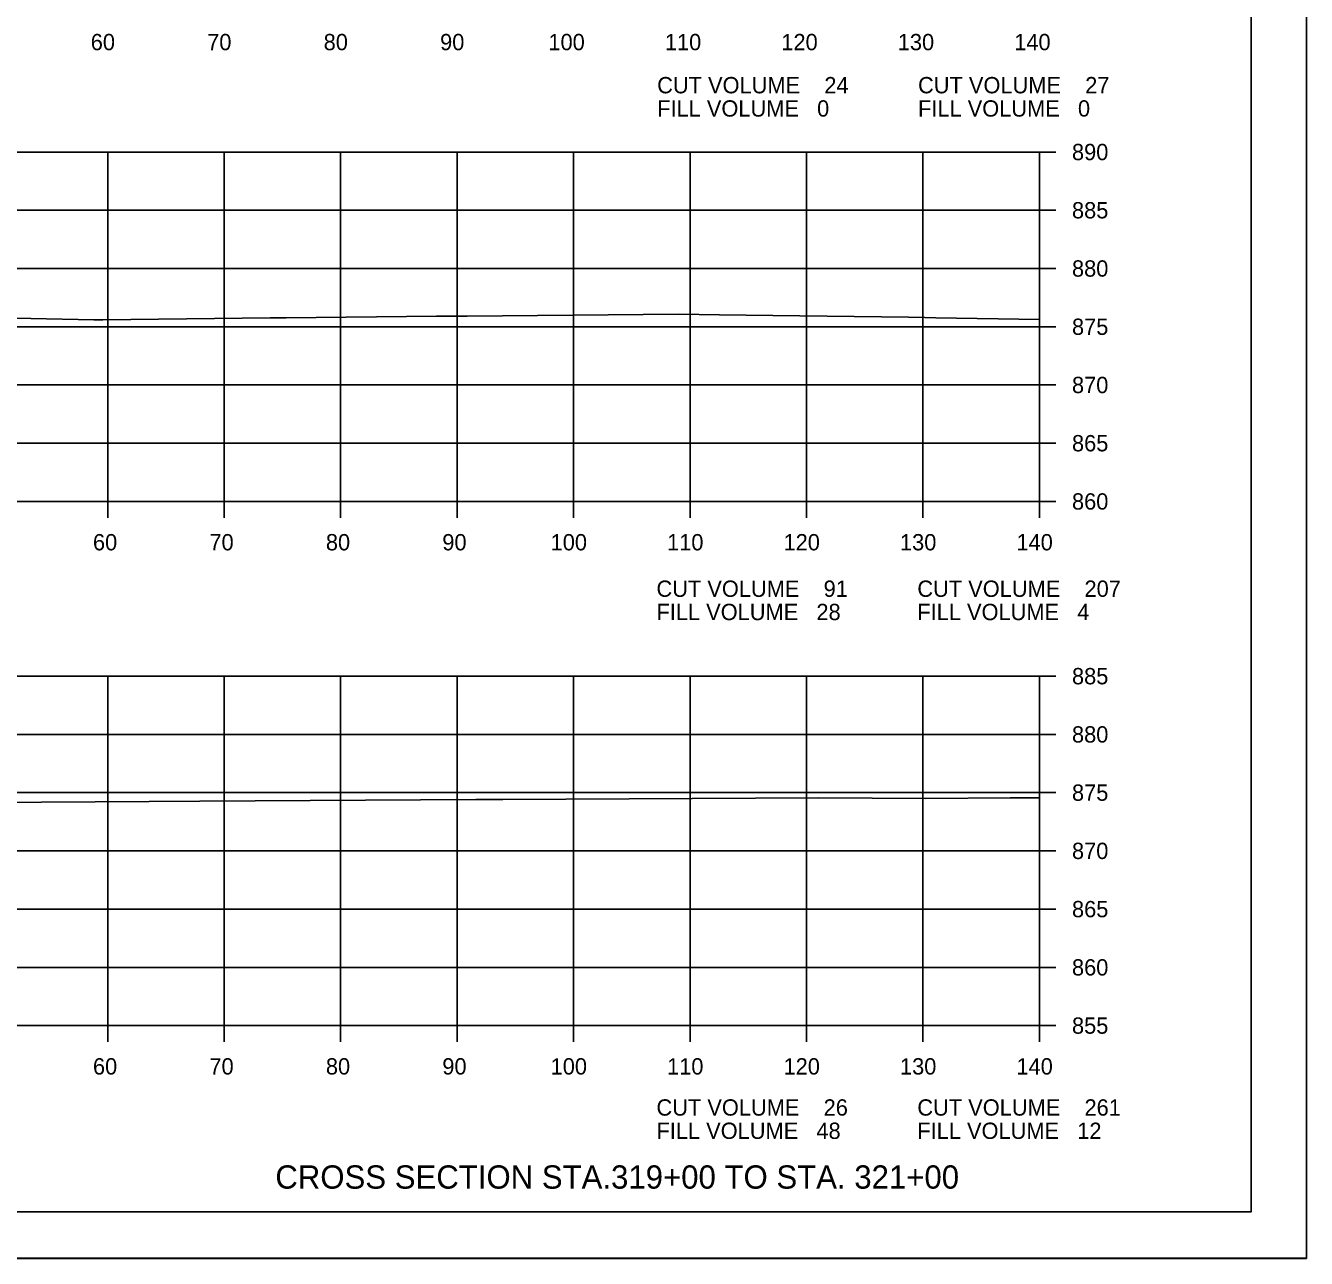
# Model space of a CAD drawing. Extents: x 1486524 to 1499135, y 326561 to 337924.
# Drawn here: x 1489035.8 to 1489145.8, y 336192.7 to 336298.6 of the extents above; entities that cross this region are included whole.
import ezdxf

# ---------------------------------------------------------------- set-up
doc = ezdxf.new("R2010")
doc.units = 0
for name, color, linetype in [('E_Const Align', 7, 'Continuous'), ('E_Const Align Station', 7, 'Continuous'), ('E_Ownership Information', 7, 'Continuous'), ('E_Property Line', 7, 'Continuous'), ('E_Proposed ROW Fig Annot', 7, 'Continuous'), ('E_Quarter Calls', 7, 'Continuous'), ('E_Tract Number', 7, 'Continuous')]:
    doc.layers.add(name, color=color, linetype=linetype)

msp = doc.modelspace()

# ---------------------------------------------------------------- linework, layer by layer
at = {"layer": 'E_Const Align'}
for p, q in [((1489122.89, 336257.7), (1489122.89, 336287.7)), ((1489124.29, 336287.7), (1489122.89, 336287.7)), ((1489124.29, 336282.7), (1489122.89, 336282.7)), ((1489124.29, 336277.7), (1489122.89, 336277.7)), ((1489124.29, 336272.7), (1489122.89, 336272.7)), ((1489124.29, 336267.7), (1489122.89, 336267.7)), ((1489124.29, 336262.7), (1489122.89, 336262.7)), ((1488842.89, 336257.7), (1489122.89, 336257.7)), ((1489042.89, 336256.3), (1489042.89, 336257.7)), ((1489052.89, 336256.3), (1489052.89, 336257.7)), ((1489062.89, 336256.3), (1489062.89, 336257.7)), ((1489072.89, 336256.3), (1489072.89, 336257.7)), ((1489082.89, 336256.3), (1489082.89, 336257.7)), ((1489092.89, 336256.3), (1489092.89, 336257.7)), ((1489102.89, 336256.3), (1489102.89, 336257.7)), ((1489112.89, 336256.3), (1489112.89, 336257.7)), ((1489122.89, 336256.3), (1489122.89, 336257.7)), ((1489124.29, 336257.7), (1489122.89, 336257.7)), ((1489122.89, 336212.7), (1489122.89, 336242.7)), ((1489124.29, 336242.7), (1489122.89, 336242.7)), ((1489124.29, 336237.7), (1489122.89, 336237.7)), ((1489124.29, 336232.7), (1489122.89, 336232.7)), ((1489124.29, 336227.7), (1489122.89, 336227.7)), ((1489124.29, 336222.7), (1489122.89, 336222.7)), ((1489124.29, 336217.7), (1489122.89, 336217.7)), ((1488842.89, 336212.7), (1489122.89, 336212.7)), ((1489042.89, 336211.3), (1489042.89, 336212.7)), ((1489052.89, 336211.3), (1489052.89, 336212.7)), ((1489062.89, 336211.3), (1489062.89, 336212.7)), ((1489072.89, 336211.3), (1489072.89, 336212.7)), ((1489082.89, 336211.3), (1489082.89, 336212.7)), ((1489092.89, 336211.3), (1489092.89, 336212.7)), ((1489102.89, 336211.3), (1489102.89, 336212.7)), ((1489112.89, 336211.3), (1489112.89, 336212.7)), ((1489122.89, 336211.3), (1489122.89, 336212.7)), ((1489124.29, 336212.7), (1489122.89, 336212.7))]:
    msp.add_line(p, q, dxfattribs=at)
at = {"layer": 'E_Ownership Information'}
for p, q in [((1488842.89, 336287.7), (1489122.89, 336287.7)), ((1489042.89, 336257.7), (1489042.89, 336287.7)), ((1489052.89, 336257.7), (1489052.89, 336287.7)), ((1489062.89, 336257.7), (1489062.89, 336287.7)), ((1489072.89, 336257.7), (1489072.89, 336287.7)), ((1489082.89, 336257.7), (1489082.89, 336287.7)), ((1489092.89, 336257.7), (1489092.89, 336287.7)), ((1489102.89, 336257.7), (1489102.89, 336287.7)), ((1489112.89, 336257.7), (1489112.89, 336287.7)), ((1489122.89, 336257.7), (1489122.89, 336287.7)), ((1488842.89, 336282.7), (1489122.89, 336282.7)), ((1488842.89, 336277.7), (1489122.89, 336277.7)), ((1488842.89, 336272.7), (1489122.89, 336272.7)), ((1488842.89, 336267.7), (1489122.89, 336267.7)), ((1488842.89, 336262.7), (1489122.89, 336262.7)), ((1488842.89, 336257.7), (1489122.89, 336257.7)), ((1488842.89, 336242.7), (1489122.89, 336242.7)), ((1489042.89, 336212.7), (1489042.89, 336242.7)), ((1489052.89, 336212.7), (1489052.89, 336242.7)), ((1489062.89, 336212.7), (1489062.89, 336242.7)), ((1489072.89, 336212.7), (1489072.89, 336242.7)), ((1489082.89, 336212.7), (1489082.89, 336242.7)), ((1489092.89, 336212.7), (1489092.89, 336242.7)), ((1489102.89, 336212.7), (1489102.89, 336242.7)), ((1489112.89, 336212.7), (1489112.89, 336242.7)), ((1489122.89, 336212.7), (1489122.89, 336242.7)), ((1488842.89, 336237.7), (1489122.89, 336237.7)), ((1488842.89, 336232.7), (1489122.89, 336232.7)), ((1488842.89, 336227.7), (1489122.89, 336227.7)), ((1488842.89, 336222.7), (1489122.89, 336222.7)), ((1488842.89, 336217.7), (1489122.89, 336217.7)), ((1488842.89, 336212.7), (1489122.89, 336212.7))]:
    msp.add_line(p, q, dxfattribs=at)
at = {"layer": 'E_Property Line'}
for q in [(1489141.07, 336402.16), (1488824.89, 336196.7)]:
    msp.add_line((1489141.07, 336196.7), q, dxfattribs=at)
at = {"layer": 'E_Quarter Calls'}
msp.add_line((1488812.48, 336192.72), (1489145.82, 336192.72), dxfattribs=at)
for points in [[(1488812.48, 336406.05), (1489145.82, 336406.05), (1489145.82, 336192.71), (1488812.48, 336192.71)], [(1489058.81, 336402.16), (1489058.81, 336392.28), (1489094.54, 336392.28), (1489094.54, 336389.36), (1489117.74, 336389.36), (1489117.74, 336365.02), (1489141.07, 336365.02), (1489141.07, 336196.7), (1488824.89, 336196.7), (1488824.89, 336402.16)]]:
    msp.add_lwpolyline(points, close=True, dxfattribs=at)
at = {"layer": 'E_Tract Number'}
for points in [[(1489033.44, 336273.44), (1489036.28, 336273.4), (1489041.7, 336273.29), (1489042.36, 336273.28), (1489042.48, 336273.28), (1489056.84, 336273.45), (1489058.21, 336273.46), (1489071.11, 336273.61), (1489073.76, 336273.62), (1489091.9, 336273.79), (1489095.43, 336273.72), (1489100.01, 336273.67), (1489111.64, 336273.51), (1489113.06, 336273.48), (1489113.99, 336273.46), (1489122.89, 336273.32)], [(1489032.53, 336231.86), (1489046.44, 336231.93), (1489050.81, 336231.97), (1489074.51, 336232.11), (1489076.83, 336232.12), (1489103.93, 336232.25), (1489113.13, 336232.21), (1489120.39, 336232.25), (1489122.89, 336232.26)]]:
    msp.add_lwpolyline(points, dxfattribs=at)

# ---------------------------------------------------------------- texts
at = {"layer": 'E_Const Align Station'}
for s, p in [('60', (1489041.43, 336296.44)), ('70', (1489051.43, 336296.44)), ('80', (1489061.43, 336296.44)), ('90', (1489071.43, 336296.44)), ('100', (1489080.73, 336296.44)), ('110', (1489090.73, 336296.44)), ('120', (1489100.73, 336296.44)), ('130', (1489110.73, 336296.44)), ('140', (1489120.73, 336296.44)), ('CUT VOLUME    24', (1489090.07, 336292.74)), ('CUT VOLUME    27', (1489112.47, 336292.74)), ('FILL VOLUME   0', (1489090.07, 336290.74)), ('FILL VOLUME   0', (1489112.47, 336290.74)), ('890', (1489125.69, 336287)), ('885', (1489125.69, 336282)), ('880', (1489125.69, 336277)), ('875', (1489125.69, 336272)), ('870', (1489125.69, 336267)), ('865', (1489125.69, 336262)), ('860', (1489125.69, 336257)), ('60', (1489041.62, 336253.5)), ('70', (1489051.62, 336253.5)), ('80', (1489061.62, 336253.5)), ('90', (1489071.62, 336253.5)), ('100', (1489080.92, 336253.5)), ('110', (1489090.92, 336253.5)), ('120', (1489100.92, 336253.5)), ('130', (1489110.92, 336253.5)), ('140', (1489120.92, 336253.5)), ('CUT VOLUME    91', (1489090.01, 336249.51)), ('CUT VOLUME    207', (1489112.41, 336249.51)), ('FILL VOLUME   28', (1489090.01, 336247.51)), ('FILL VOLUME   4', (1489112.41, 336247.51)), ('885', (1489125.69, 336242)), ('880', (1489125.69, 336237)), ('875', (1489125.69, 336232)), ('870', (1489125.69, 336227)), ('865', (1489125.69, 336222)), ('860', (1489125.69, 336217)), ('855', (1489125.69, 336212)), ('60', (1489041.62, 336208.5)), ('70', (1489051.62, 336208.5)), ('80', (1489061.62, 336208.5)), ('90', (1489071.62, 336208.5)), ('100', (1489080.92, 336208.5)), ('110', (1489090.92, 336208.5)), ('120', (1489100.92, 336208.5)), ('130', (1489110.92, 336208.5)), ('140', (1489120.92, 336208.5)), ('CUT VOLUME    26', (1489090.01, 336204.97)), ('CUT VOLUME    261', (1489112.41, 336204.97)), ('FILL VOLUME   48', (1489090.01, 336202.97)), ('FILL VOLUME   12', (1489112.41, 336202.97))]:
    msp.add_text(s, height=1.4, dxfattribs=at).set_placement(p)
at = {"layer": 'E_Proposed ROW Fig Annot'}
msp.add_text('CROSS SECTION STA.319+00 TO STA. 321+00', height=2, dxfattribs=at).set_placement((1489057.28, 336198.7))

doc.saveas('drawing.dxf')
